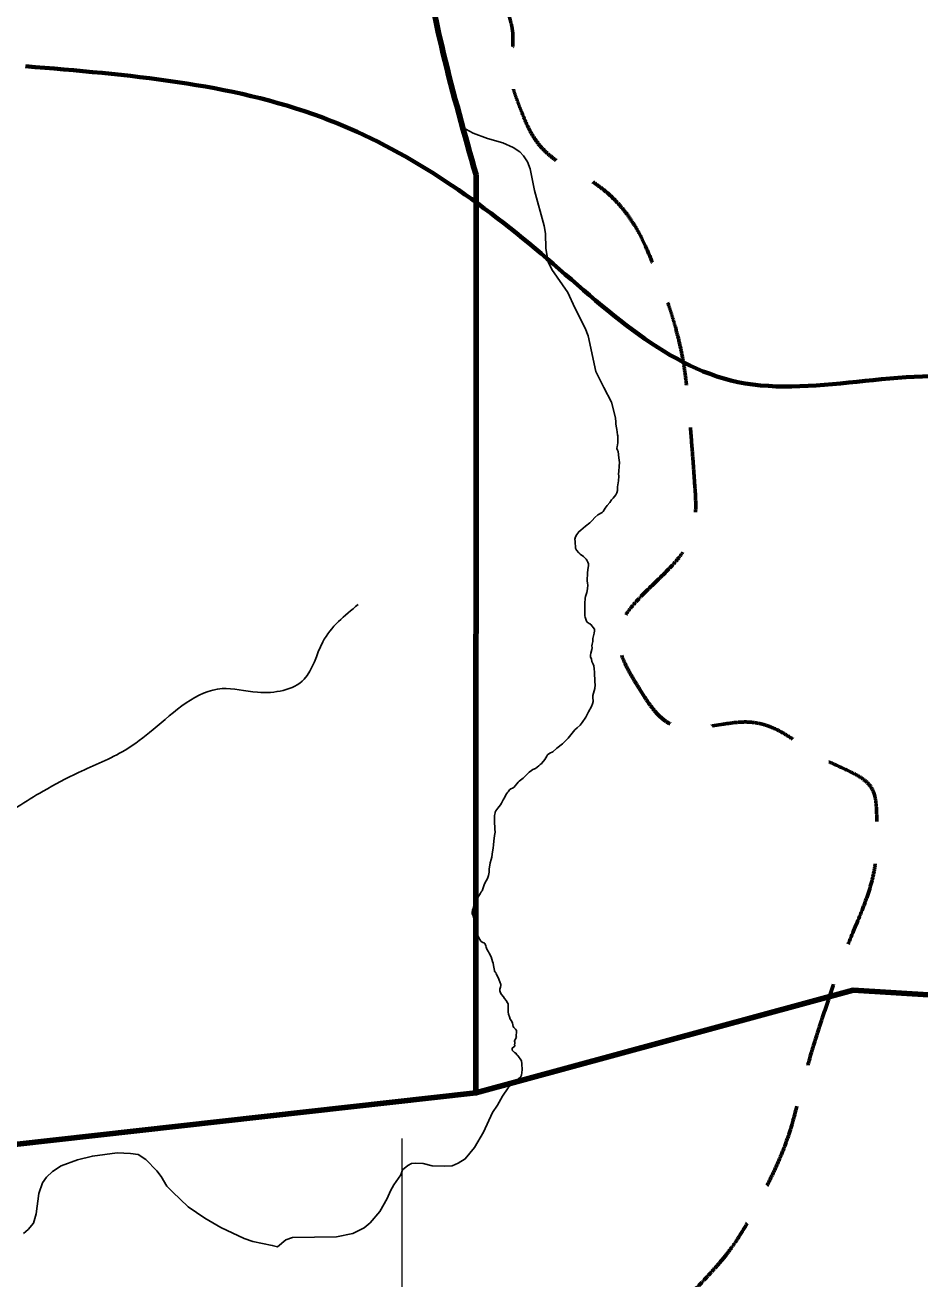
# Model space of a CAD drawing. Extents: x 553962 to 842807, y 8883888 to 9032388.
# Drawn here: x 747339 to 753653, y 8950008 to 8958856 of the extents above; entities that cross this region are included whole.
import ezdxf

# ---------------------------------------------------------------- set-up
doc = ezdxf.new("R2010")
doc.units = 0
doc.header["$LTSCALE"] = 200
doc.linetypes.add('MEDIUM_DASHED', pattern=[4.5, 3, -1.5])
for name, color, linetype, lineweight in [('10', 7, 'MEDIUM_DASHED', 60), ('2', 7, 'Continuous', 13), ('24', 7, 'Continuous', 25), ('51', 7, 'Continuous', 70), ('9', 7, 'Continuous', 90)]:
    doc.layers.add(name, color=color, linetype=linetype, lineweight=lineweight)

msp = doc.modelspace()

# ---------------------------------------------------------------- linework, layer by layer
at = {"layer": '10'}
for points in [[(751718.9, 8957290.2), (751531.6, 8957712.2), (750995.8, 8957861.4), (750836, 8958259.9), (750739.1, 8958501.4), (750810.6, 8958803), (750701.7, 8959043.4), (750649.5, 8959158.5), (750585.8, 8959273.1), (750522.6, 8959379.2), (750416.4, 8959557.6), (750245.2, 8959714.4), (750142.1, 8959894), (750059.8, 8960037.4), (750424.3, 8960195.8), (750388.3, 8960341.7), (750306, 8960675.5), (749757.2, 8960933.4), (749694.4, 8961281.9), (749657.1, 8961488.8), (749737.2, 8961760.6), (749694.4, 8961975.8), (749670.2, 8962097.1), (749510.2, 8962210.1), (749537.7, 8962334), (749613.3, 8962675.1), (749758.5, 8963019.6), (749851.1, 8963363.7), (749964, 8963783.7), (750022.5, 8964223.4), (750164.5, 8964639.7), (750243.4, 8964871.2), (750497.6, 8964991.5), (750634.5, 8965199.3), (750728.3, 8965341.6), (750833.7, 8965482.3), (750858.4, 8965647), (750892.9, 8965877.2), (750782, 8966109.4), (750768.8, 8966340.9), (750760.8, 8966481.8), (750668.1, 8966638.3), (750791.2, 8966766.2), (750923.4, 8966903.6), (751072.8, 8966882.1), (751216.6, 8966934), (751537.1, 8967049.7), (751840, 8967247.2), (752179.1, 8967269.8), (752291, 8967277.3), (752403, 8967284.8), (752514.9, 8967292.2), (752738.7, 8967307.2), (752962.6, 8967322.1), (753186.4, 8967337), (753247.3, 8967341.1), (753307.9, 8967370.8), (753353.8, 8967411.3)], [(752064, 8949931.3), (752226.2, 8950099), (752371.1, 8950281.5), (752484, 8950494.8), (752727.4, 8950954.4), (752832, 8951444.1), (752990, 8951926.7), (753136.7, 8952374.9), (753359.2, 8952845.2), (753347.9, 8953290.8), (753342, 8953522.6), (753008.5, 8953646.6), (752804.9, 8953784.5), (752471.5, 8954010.4), (751900.3, 8953804.2), (751669.5, 8954179.5), (751384.3, 8954643.3), (752099.3, 8955128.6), (752064.4, 8955611.4), (752024.1, 8956168.6), (751963.7, 8956738.7), (751718.9, 8957290.2)]]:
    msp.add_open_spline(points, degree=3, dxfattribs=at)
at = {"layer": '2'}
msp.add_line((750000, 8949000), (750000, 8951000), dxfattribs=at)
at = {"layer": '24'}
for points in [[(750423.6, 8958135.7), (750499.6, 8958092.9), (750602.7, 8958055.6), (750709.5, 8958026.2), (750782, 8957991.5), (750830.2, 8957961.5), (750855.2, 8957933.6), (750884.2, 8957892.1), (750902.2, 8957841), (750932.8, 8957688.1), (751002.6, 8957440.2), (751011.1, 8957385.5), (751012.3, 8957279.8), (751029.1, 8957185.3), (751054.7, 8957130.6), (751168.1, 8956969), (751218.5, 8956860.1), (751291.5, 8956717.4), (751311.6, 8956662.7), (751365.8, 8956411.3), (751423, 8956298.1), (751477.7, 8956195.2), (751505.7, 8956084.4)], [(751505.7, 8956084.4), (751507.4, 8956055.1), (751508.1, 8956042.7), (751510.5, 8956026.3), (751513.5, 8956003.2), (751520.2, 8955965.6), (751521.6, 8955957.9), (751521.9, 8955951.5), (751522.8, 8955950.1)], [(751520.4, 8955950.1), (751521.7, 8955924.3), (751521.1, 8955909.7), (751519.5, 8955892.5), (751517.2, 8955883.6), (751515.1, 8955868.8), (751519.1, 8955855.6), (751523.6, 8955846.3), (751529.6, 8955801.9), (751533.5, 8955770.7), (751531.2, 8955742.9), (751527.4, 8955706), (751527.1, 8955688.9), (751529, 8955674), (751525.8, 8955639.9), (751521.3, 8955611.7), (751519.4, 8955598.1), (751518.8, 8955572), (751514.3, 8955556), (751506.3, 8955540.3), (751487.9, 8955518.6), (751476.7, 8955507.2), (751464.3, 8955487.1), (751446.1, 8955465), (751433, 8955446.6), (751417.1, 8955424.3), (751410.1, 8955416.6), (751379.8, 8955399.5), (751358.3, 8955381.5), (751341.1, 8955360.8), (751323.2, 8955344.1), (751293.9, 8955319.6), (751275.7, 8955305.3), (751259.5, 8955292.8), (751245.4, 8955280.6), (751231.7, 8955260.9), (751222.1, 8955244), (751218, 8955227.8), (751219.2, 8955211.1)], [(751219.2, 8955211.1), (751223.8, 8955165.8), (751229.9, 8955150.6), (751245.2, 8955131.5), (751254.7, 8955121.9), (751279.2, 8955106.3), (751297.5, 8955088.6), (751302.9, 8955080.6), (751310.3, 8955065.4), (751314.1, 8955055.2), (751314.7, 8955041.2), (751310.3, 8955015.7), (751307.7, 8954988.5), (751305.8, 8954937.9), (751306.7, 8954916), (751309.1, 8954905.5)], [(751309.1, 8954905.5), (751307.7, 8954878.1), (751301.9, 8954853), (751298.4, 8954837.1), (751293.7, 8954825), (751291.3, 8954811.7), (751288.5, 8954774.2), (751288.8, 8954720.4), (751288.8, 8954687.3), (751290.7, 8954677.2), (751300.6, 8954649.5), (751305.3, 8954642.5), (751318.4, 8954633.2), (751328.3, 8954627.8), (751332.1, 8954625.3)], [(751332.1, 8954625.3), (751355.9, 8954594), (751356.8, 8954581.6), (751355, 8954566), (751346.2, 8954527.5), (751344.9, 8954505.5), (751340.3, 8954487.1), (751337.9, 8954474.9), (751339.8, 8954461.6), (751337.9, 8954450.2), (751330.1, 8954423.6), (751328.8, 8954408.9), (751329.7, 8954399.3), (751334.7, 8954381.9), (751338, 8954365.6), (751347.6, 8954346.8), (751351.8, 8954334.4), (751355.4, 8954314.7), (751356.3, 8954289.5), (751358.6, 8954221.4), (751360.5, 8954199.8), (751358.2, 8954173.9), (751344.9, 8954124.4), (751343.9, 8954113), (751346.9, 8954083.7), (751343.8, 8954066), (751335.8, 8954047.5), (751314.9, 8954010.9), (751294.9, 8953971.7), (751270.3, 8953935.2), (751255.4, 8953915.8), (751235.4, 8953897.9), (751217.2, 8953882.7), (751198.8, 8953859.8), (751170.9, 8953825.3), (751131.4, 8953785.2), (751091.2, 8953752.8), (751063.4, 8953728), (751042, 8953718.8), (751024.7, 8953707.5)], [(750986.8, 8953648.3), (750985.4, 8953646.6), (750979.8, 8953643), (750972.5, 8953637.9), (750963.2, 8953629.5), (750940.5, 8953610.7), (750922.4, 8953602.4), (750911.4, 8953595.1), (750896.8, 8953584.2)], [(751024.7, 8953707.5), (751020.7, 8953696.5), (751014.4, 8953686.1), (751006.4, 8953674.5), (750985.2, 8953648.4)], [(750896.8, 8953584.2), (750886.7, 8953576), (750873.8, 8953563.7), (750863.4, 8953552.2), (750852.4, 8953541.5), (750833.6, 8953527.6), (750825.1, 8953520.3), (750818.7, 8953513.5), (750809.7, 8953502.3), (750797.1, 8953486.9), (750789.7, 8953478.8), (750777, 8953472.5), (750766.3, 8953466.8), (750757.3, 8953459.3), (750746.6, 8953446.4), (750741, 8953438.2), (750731.8, 8953423.6), (750723, 8953408.8), (750711.5, 8953388.1), (750700.2, 8953366.8), (750692.9, 8953354.2), (750675.2, 8953329.8), (750661.4, 8953311.1), (750656.3, 8953301.1), (750655, 8953296.7), (750651.6, 8953278.5), (750651.3, 8953261.4), (750650.2, 8953238.4), (750651.3, 8953219.6), (750653.3, 8953204.2), (750654.4, 8953182.6), (750655, 8953161.3), (750652.1, 8953137.2), (750647.9, 8953115.3), (750645.7, 8953100.4), (750643.2, 8953069.9), (750641.5, 8953049.7), (750633.6, 8953006.2), (750631.9, 8952984.9), (750628.5, 8952968.8), (750621.2, 8952943.5), (750616.2, 8952913.3), (750614.2, 8952902.7), (750612.8, 8952878.8), (750609.7, 8952855.8), (750602.6, 8952835.1), (750584.1, 8952800.1), (750578.5, 8952788.3), (750568.9, 8952760.9), (750564.4, 8952748), (750558.2, 8952739), (750552.9, 8952730.9), (750545.3, 8952719.9), (750536.8, 8952704.9), (750529.8, 8952688.7), (750523.1, 8952676.6), (750513.8, 8952662.3), (750506, 8952639.1), (750499.5, 8952623.1), (750495.6, 8952609.9), (750494.2, 8952597), (750494.2, 8952587.5), (750496.7, 8952581), (750498.4, 8952577.1), (750515, 8952523.4)], [(750515, 8952523.4), (750516.1, 8952514.7), (750516.4, 8952504.2), (750518.4, 8952485.1), (750519.2, 8952467.4), (750521.2, 8952458.4), (750526.2, 8952448.3), (750532.1, 8952434.9), (750535, 8952426.5), (750547.7, 8952403.8), (750555.5, 8952392.9), (750564.2, 8952385.3), (750580.2, 8952377.7), (750583.9, 8952374.9), (750585.9, 8952371.3), (750589, 8952358.9), (750592.7, 8952348.4), (750597.7, 8952335.7), (750609.2, 8952316.9), (750613.7, 8952307.1), (750626.7, 8952281), (750632.6, 8952265.7), (750637.1, 8952247.5), (750641, 8952237.3), (750645.2, 8952220.8)], [(750645.2, 8952220.8), (750650.6, 8952184.7), (750651.7, 8952177.7), (750656.5, 8952174.6), (750660.4, 8952170.1), (750663.8, 8952162), (750677.3, 8952136), (750689.4, 8952105.4), (750695.3, 8952086.9), (750695.3, 8952078.5), (750693, 8952066.5), (750687.7, 8952052), (750687.7, 8952040.5), (750693.9, 8952026.7), (750700.9, 8952015.8), (750713.9, 8951999.9), (750722.3, 8951988.1), (750733, 8951973.2), (750743.9, 8951957.8), (750747.3, 8951948.8), (750748.7, 8951932.1), (750748.1, 8951908.8), (750747, 8951893.1), (750751, 8951876.4), (750756.3, 8951858.5), (750761.9, 8951842.2), (750770.9, 8951828.7), (750777.7, 8951814.1), (750779.7, 8951800.5), (750783, 8951789.8), (750788.7, 8951782.5), (750799.9, 8951771.3), (750805.5, 8951762.6), (750807.5, 8951755.9), (750806.1, 8951746.1), (750804.6, 8951730.5), (750804.6, 8951720.1), (750805.5, 8951713.9), (750795.7, 8951694), (750793.1, 8951689.2), (750793.1, 8951685), (750794.2, 8951678.3), (750794.2, 8951671.6), (750792.6, 8951660.4), (750794.2, 8951655.1), (750793.7, 8951651.7), (750785, 8951644.2), (750776.3, 8951637.1), (750775.4, 8951629.6), (750776.6, 8951623.4), (750779.9, 8951616.9), (750784.4, 8951612.2), (750793.1, 8951606.6), (750801.1, 8951600.5), (750808.4, 8951589), (750812.6, 8951585.6), (750814.9, 8951584.1)], [(750816.8, 8951585.2), (750841.2, 8951547.4), (750845.2, 8951526.5), (750845.3, 8951483.2), (750840.6, 8951445.4), (750835.5, 8951431.8), (750782.1, 8951389.9), (750747.8, 8951356.2), (750707.5, 8951297.9), (750673.1, 8951235.5), (750638.2, 8951183.6), (750572.6, 8951045), (750509.5, 8950935), (750444.8, 8950855.3), (750395, 8950825.3), (750352, 8950806.8), (750301.3, 8950803.8), (750210.4, 8950807.4), (750148.2, 8950821.9), (750091, 8950824.7), (750065.3, 8950821.8), (750040.7, 8950809.2), (750002.6, 8950778.6), (749989.8, 8950743.1), (749940.4, 8950671.8), (749917, 8950629.2), (749893.7, 8950575.8), (749841.7, 8950483.1), (749773.8, 8950404.3), (749730.5, 8950368.5), (749651.5, 8950328), (749536, 8950306.5), (749226.3, 8950300.4), (749179.3, 8950285.4), (749120.6, 8950234.1)], [(749120.6, 8950234.1), (749082.8, 8950244.7), (748944.7, 8950271.7), (748885.6, 8950293.6), (748719.8, 8950372.3), (748606.6, 8950436), (748490.4, 8950517), (748378, 8950622.7), (748339.6, 8950664), (748298.7, 8950730.8), (748267.4, 8950771.7), (748189.7, 8950850.3), (748135.7, 8950885.3), (748082.8, 8950893.4), (747987.7, 8950898.8), (747814.2, 8950875.3), (747707.5, 8950848.8), (747593.3, 8950807), (747531.8, 8950766.1), (747489.1, 8950725.6), (747461.7, 8950686.7), (747435.1, 8950610.3), (747416.8, 8950467.2), (747397.4, 8950401), (747359.6, 8950356.2), (747328.7, 8950328.7)]]:
    msp.add_lwpolyline(points, dxfattribs=at)
msp.add_spline([(746320.5, 8952725.9), (746386.2, 8952936.5), (746754.7, 8953055.1), (747110, 8953226.2), (747465.2, 8953450.1), (747715.3, 8953581.7), (748044.2, 8953739.7), (748241.6, 8953884.6), (748728.5, 8954174.2), (748978.5, 8954147.9), (749307.5, 8954240.1), (749439.1, 8954503.4), (749689.1, 8954766.8)], degree=3, dxfattribs=at)
at = {"layer": '51'}
msp.add_spline([(747342.4, 8958565.6), (749432.7, 8958205.4), (750937.2, 8957279.7), (752368, 8956337.6), (754172.2, 8956334.5), (755242.9, 8955543), (756250.5, 8953808.3), (758113.5, 8952410.8), (759652, 8951301.3), (760267.6, 8949535.6), (760986.9, 8948333.5), (760502.6, 8946232.5), (759668.6, 8944042.3), (759179.8, 8942565.2), (759706.9, 8940959.9), (759428.9, 8938978.1), (758835.7, 8936830.3), (758601.8, 8935111.7), (759228.8, 8933320.4), (760124.4, 8931690.3), (761320.6, 8930403.1), (761242, 8928736), (760637.9, 8926720.9), (759621.2, 8924467.4), (759154.4, 8923808)], degree=3, dxfattribs=at)
at = {"layer": '9'}
for points in [[(737921.5, 8948812.5), (740981.3, 8950253.8), (750519.5, 8951321.2), (750521.5, 8957798.6)], [(750519.5, 8951321.2), (753181.6, 8952045.1), (767371, 8951165.8), (772338.7, 8947456.5)]]:
    msp.add_lwpolyline(points, dxfattribs=at)
msp.add_spline([(750521.5, 8957798.6), (750290, 8958657.6), (749980, 8960173.9), (749746.6, 8961538.9), (749919.1, 8962982.1), (750673.6, 8964858.9), (751354.2, 8966153.2), (751832.9, 8967092.2), (752515.2, 8967905.8), (752689.9, 8968716.5), (752991.6, 8969502.6), (753167.8, 8969908.5), (753010.5, 8971299.2), (753439.5, 8973954.2)], degree=3, dxfattribs=at)

doc.saveas('drawing.dxf')
